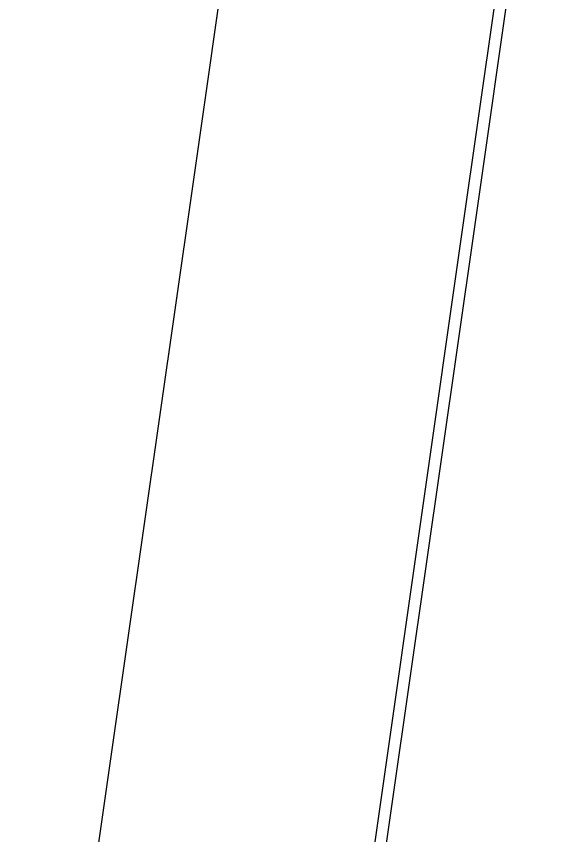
# Model space of a CAD drawing. Extents: x 1797478 to 1808916, y 246529 to 250952.
# Drawn here: x 1797917.91 to 1797941.55, y 249211.59 to 249247.55 of the extents above; entities that cross this region are included whole.
import ezdxf

# ---------------------------------------------------------------- set-up
doc = ezdxf.new("R2010")
doc.units = 0
doc.layers.add('1', color=7, linetype='Continuous')
doc.layers.add('EDPV-LINE', color=7, linetype='Continuous')

msp = doc.modelspace()

# ---------------------------------------------------------------- linework, layer by layer
for points in [[(1797867.456, 248818.869), (1797870.168, 248843.736), (1797872.881, 248868.602), (1797873.647, 248877.853), (1797873.648, 248877.856), (1797876.12, 248893.393), (1797879.656, 248918.142), (1797883.193, 248942.89), (1797886.729, 248967.639), (1797890.265, 248992.388), (1797893.801, 249017.136), (1797897.337, 249041.885), (1797900.873, 249066.633), (1797904.41, 249091.382), (1797907.946, 249116.131), (1797911.482, 249140.879), (1797915.018, 249165.628), (1797918.554, 249190.377), (1797922.09, 249215.125), (1797925.627, 249239.874), (1797929.163, 249264.623)], [(1797867.456, 248818.869), (1797870.168, 248843.736), (1797872.881, 248868.602), (1797873.647, 248877.853), (1797873.648, 248877.856), (1797876.12, 248893.393), (1797879.656, 248918.142), (1797883.193, 248942.89), (1797886.729, 248967.639), (1797890.265, 248992.388), (1797893.801, 249017.136), (1797897.337, 249041.885), (1797900.873, 249066.633), (1797904.41, 249091.382), (1797907.946, 249116.131), (1797911.482, 249140.879), (1797915.018, 249165.628), (1797918.554, 249190.377), (1797922.09, 249215.125), (1797925.627, 249239.874), (1797929.163, 249264.623)], [(1797867.456, 248818.869), (1797870.168, 248843.736), (1797872.881, 248868.602), (1797873.647, 248877.853), (1797873.648, 248877.856), (1797876.12, 248893.393), (1797879.656, 248918.142), (1797883.193, 248942.89), (1797886.729, 248967.639), (1797890.265, 248992.388), (1797893.801, 249017.136), (1797897.337, 249041.885), (1797900.873, 249066.633), (1797904.41, 249091.382), (1797907.946, 249116.131), (1797911.482, 249140.879), (1797915.018, 249165.628), (1797918.554, 249190.377), (1797922.09, 249215.125), (1797925.627, 249239.874), (1797929.163, 249264.623)], [(1797867.456, 248818.869), (1797870.168, 248843.736), (1797872.881, 248868.602), (1797873.647, 248877.853), (1797873.648, 248877.856), (1797876.12, 248893.393), (1797879.656, 248918.142), (1797883.193, 248942.89), (1797886.729, 248967.639), (1797890.265, 248992.388), (1797893.801, 249017.136), (1797897.337, 249041.885), (1797900.873, 249066.633), (1797904.41, 249091.382), (1797907.946, 249116.131), (1797911.482, 249140.879), (1797915.018, 249165.628), (1797918.554, 249190.377), (1797922.09, 249215.125), (1797925.627, 249239.874), (1797929.163, 249264.623)], [(1797880.274, 248817.038), (1797882.606, 248841.958), (1797884.938, 248866.879), (1797885.802, 248876.116), (1797885.803, 248876.12), (1797888, 248891.696), (1797891.536, 248916.444), (1797895.072, 248941.193), (1797898.608, 248965.942), (1797902.144, 248990.69), (1797905.68, 249015.439), (1797909.217, 249040.187), (1797912.753, 249064.936), (1797916.289, 249089.685), (1797919.825, 249114.433), (1797923.361, 249139.182), (1797926.897, 249163.931), (1797930.434, 249188.679), (1797933.97, 249213.428), (1797937.506, 249238.177), (1797941.042, 249262.925)], [(1797880.274, 248817.038), (1797882.606, 248841.958), (1797884.938, 248866.879), (1797885.802, 248876.116), (1797885.803, 248876.12), (1797888, 248891.696), (1797891.536, 248916.444), (1797895.072, 248941.193), (1797898.608, 248965.942), (1797902.144, 248990.69), (1797905.68, 249015.439), (1797909.217, 249040.187), (1797912.753, 249064.936), (1797916.289, 249089.685), (1797919.825, 249114.433), (1797923.361, 249139.182), (1797926.897, 249163.931), (1797930.434, 249188.679), (1797933.97, 249213.428), (1797937.506, 249238.177), (1797941.042, 249262.925)], [(1797880.274, 248817.038), (1797882.606, 248841.958), (1797884.938, 248866.879), (1797885.802, 248876.116), (1797885.803, 248876.12), (1797888, 248891.696), (1797891.536, 248916.444), (1797895.072, 248941.193), (1797898.608, 248965.942), (1797902.144, 248990.69), (1797905.68, 249015.439), (1797909.217, 249040.187), (1797912.753, 249064.936), (1797916.289, 249089.685), (1797919.825, 249114.433), (1797923.361, 249139.182), (1797926.897, 249163.931), (1797930.434, 249188.679), (1797933.97, 249213.428), (1797937.506, 249238.177), (1797941.042, 249262.925)], [(1797880.274, 248817.038), (1797882.606, 248841.958), (1797884.938, 248866.879), (1797885.802, 248876.116), (1797885.803, 248876.12), (1797888, 248891.696), (1797891.536, 248916.444), (1797895.072, 248941.193), (1797898.608, 248965.942), (1797902.144, 248990.69), (1797905.68, 249015.439), (1797909.217, 249040.187), (1797912.753, 249064.936), (1797916.289, 249089.685), (1797919.825, 249114.433), (1797923.361, 249139.182), (1797926.897, 249163.931), (1797930.434, 249188.679), (1797933.97, 249213.428), (1797937.506, 249238.177), (1797941.042, 249262.925)], [(1797880.78, 248816.965), (1797883.112, 248841.886), (1797885.444, 248866.807), (1797886.308, 248876.044), (1797886.309, 248876.047), (1797888.506, 248891.623), (1797892.042, 248916.372), (1797895.578, 248941.121), (1797899.114, 248965.869), (1797902.65, 248990.618), (1797906.186, 249015.367), (1797909.723, 249040.115), (1797913.259, 249064.864), (1797916.795, 249089.612), (1797920.331, 249114.361), (1797923.867, 249139.11), (1797927.403, 249163.858), (1797930.939, 249188.607), (1797934.476, 249213.356), (1797938.012, 249238.104), (1797941.548, 249262.853)]]:
    msp.add_lwpolyline(points)
at = {"layer": '1'}
msp.add_lwpolyline([(1797867.456, 248818.869), (1797870.168, 248843.736), (1797872.881, 248868.602), (1797873.647, 248877.853), (1797873.648, 248877.856), (1797876.12, 248893.393), (1797879.656, 248918.142), (1797883.193, 248942.89), (1797886.729, 248967.639), (1797890.265, 248992.388), (1797893.801, 249017.136), (1797897.337, 249041.885), (1797900.873, 249066.633), (1797904.41, 249091.382), (1797907.946, 249116.131), (1797911.482, 249140.879), (1797915.018, 249165.628), (1797918.554, 249190.377), (1797922.09, 249215.125), (1797925.627, 249239.874), (1797929.163, 249264.623)], dxfattribs=at)
at = {"layer": 'EDPV-LINE'}
msp.add_lwpolyline([(1797880.274, 248817.038), (1797882.606, 248841.958), (1797884.938, 248866.879), (1797885.802, 248876.116), (1797885.803, 248876.12), (1797888, 248891.696), (1797891.536, 248916.444), (1797895.072, 248941.193), (1797898.608, 248965.942), (1797902.144, 248990.69), (1797905.68, 249015.439), (1797909.217, 249040.187), (1797912.753, 249064.936), (1797916.289, 249089.685), (1797919.825, 249114.433), (1797923.361, 249139.182), (1797926.897, 249163.931), (1797930.434, 249188.679), (1797933.97, 249213.428), (1797937.506, 249238.177), (1797941.042, 249262.925)], dxfattribs=at)
msp.add_lwpolyline([(1797880.274, 248817.038), (1797882.606, 248841.958), (1797884.938, 248866.879), (1797885.802, 248876.116), (1797885.803, 248876.12), (1797888, 248891.696), (1797891.536, 248916.444), (1797895.072, 248941.193), (1797898.608, 248965.942), (1797902.144, 248990.69), (1797905.68, 249015.439), (1797909.217, 249040.187), (1797912.753, 249064.936), (1797916.289, 249089.685), (1797919.825, 249114.433), (1797923.361, 249139.182), (1797926.897, 249163.931), (1797930.434, 249188.679), (1797933.97, 249213.428), (1797937.506, 249238.177), (1797941.042, 249262.925)], dxfattribs=at)

doc.saveas('drawing.dxf')
